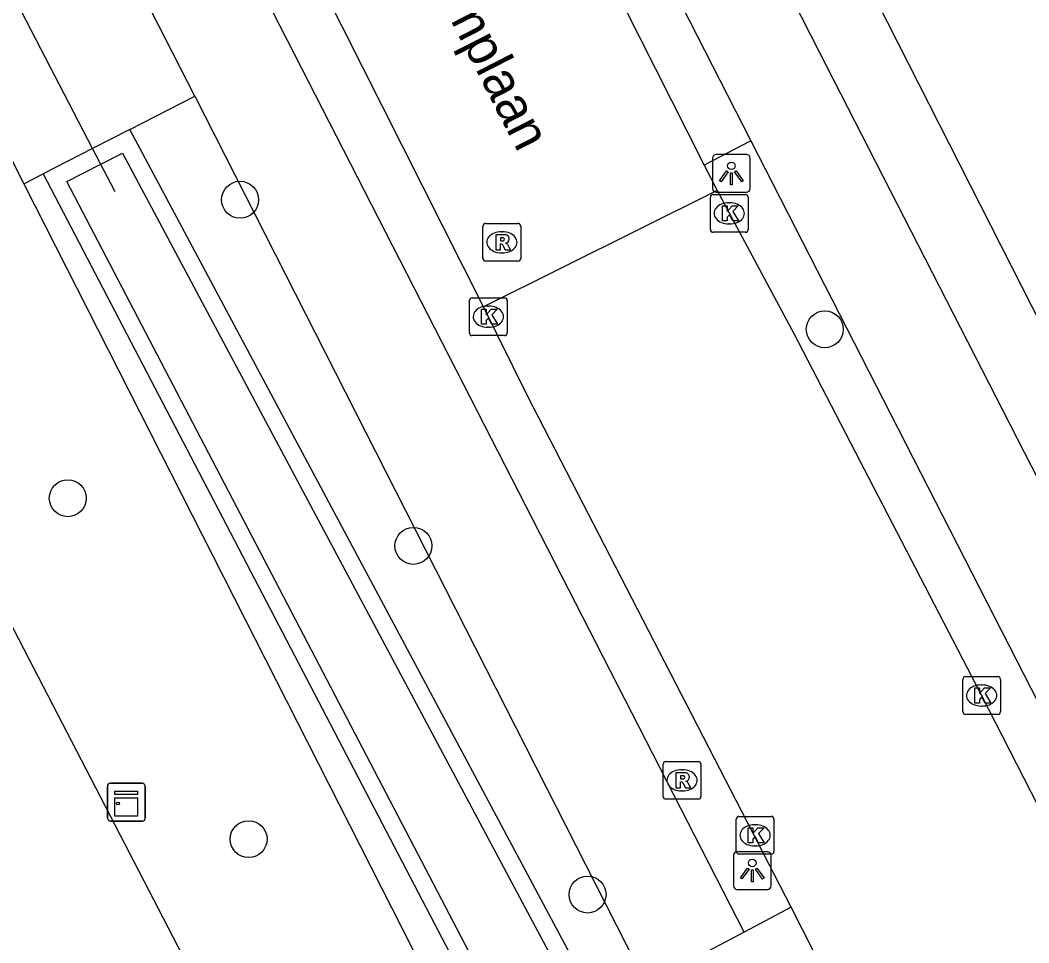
# Model space of a CAD drawing. Extents: x 158838 to 160074, y 386376 to 387776.
# Drawn here: x 159688.02 to 159714.73, y 387555.13 to 387579.57 of the extents above; entities that cross this region are included whole.
import ezdxf

# ---------------------------------------------------------------- set-up
doc = ezdxf.new("R2010")
doc.units = 0
for name, color, linetype in [('IMGEO_Berm_groen', 7, 'Continuous'), ('IMGEO_Boom', 7, 'Continuous'), ('IMGEO_Duiker', 7, 'Continuous'), ('IMGEO_Fietspad_open', 7, 'Continuous'), ('IMGEO_Hek', 7, 'Continuous'), ('IMGEO_Kast', 7, 'Continuous'), ('IMGEO_Kolk', 7, 'Continuous'), ('IMGEO_Lichtpunt', 7, 'Continuous'), ('IMGEO_Openbare_ruimte_label', 7, 'Continuous'), ('IMGEO_Rijbaan_lokaal_open', 7, 'Continuous'), ('IMGEO_Rioolput', 7, 'Continuous'), ('IMGEO_Voetpad_open', 7, 'Continuous'), ('IMGEO_Waterloop', 7, 'Continuous')]:
    doc.layers.add(name, color=color, linetype=linetype)

msp = doc.modelspace()

# ---------------------------------------------------------------- linework, layer by layer
at = {"layer": 'IMGEO_Berm_groen'}
for points in [[(159688.631, 387575.497), (159700.35, 387553.033), (159701.379, 387553.64), (159702.777, 387554.466), (159690.927, 387576.674)], [(159688.119, 387575.233), (159700.086, 387551.667)]]:
    msp.add_lwpolyline(points, dxfattribs=at)
at = {"layer": 'IMGEO_Boom'}
for centre in [(159693.844, 387574.814), (159709.329, 387571.382), (159689.282, 387566.908), (159698.434, 387565.645), (159694.072, 387557.878), (159703.047, 387556.41)]:
    msp.add_circle(centre, 0.489, dxfattribs=at)
at = {"layer": 'IMGEO_Duiker'}
msp.add_lwpolyline([(159690.536, 387575.022), (159689.941, 387576.168), (159686.813, 387582.194), (159686.69, 387582.431), (159686.444, 387582.905)], dxfattribs=at)
at = {"layer": 'IMGEO_Fietspad_open'}
for points in [[(159752.555, 387494.046), (159745.506, 387507.787), (159709.188, 387578.727), (159701.98, 387592.894), (159699.794, 387597.341), (159681.057, 387633.838), (159679.141, 387637.764), (159675.983, 387644.894), (159670.586, 387658.486)], [(159707.197, 387555.417), (159671.823, 387624.48)], [(159700.435, 387589.956), (159700.615, 387589.604), (159707.367, 387576.373)], [(159692.648, 387577.557), (159689.557, 387583.602)], [(159692.648, 387577.557), (159704.596, 387554.044)], [(159707.367, 387576.373), (159743.294, 387506.144)], [(159708.435, 387556.073), (159707.197, 387555.417)], [(159707.197, 387555.417), (159704.823, 387554.16), (159704.596, 387554.044)]]:
    msp.add_lwpolyline(points, dxfattribs=at)
at = {"layer": 'IMGEO_Hek'}
for points in [[(159687.455, 387576.533), (159688.119, 387575.233)], [(159688.119, 387575.233), (159700.086, 387551.667)]]:
    msp.add_lwpolyline(points, dxfattribs=at)
at = {"layer": 'IMGEO_Kast'}
for p, q in [((159690.407, 387559.358), (159691.248, 387559.358)), ((159691.248, 387559.358), (159690.407, 387559.358)), ((159690.332, 387558.433), (159690.332, 387559.274)), ((159690.332, 387559.274), (159690.332, 387558.433)), ((159691.332, 387559.283), (159691.332, 387558.442)), ((159691.332, 387558.442), (159691.332, 387559.283)), ((159691.257, 387558.358), (159690.416, 387558.358)), ((159690.416, 387558.358), (159691.257, 387558.358))]:
    msp.add_line(p, q, dxfattribs=at)
for points in [[(159690.527, 387559.148), (159691.127, 387559.148), (159691.127, 387559.063), (159690.527, 387559.063), (159690.527, 387559.148)], [(159690.527, 387558.973), (159691.127, 387558.973), (159691.127, 387558.484), (159690.527, 387558.484), (159690.527, 387558.973)]]:
    msp.add_lwpolyline(points, dxfattribs=at)
msp.add_circle((159690.611, 387558.822), 0.0377, dxfattribs=at)
for centre, start, end in [((159690.41, 387559.28), 92.4484, 184.2845), ((159690.41, 387559.28), 92.4484, 184.2845), ((159691.254, 387559.28), 2.4484, 94.2845), ((159691.254, 387559.28), 2.4484, 94.2845), ((159690.41, 387558.436), 182.4484, 274.2845), ((159690.41, 387558.436), 182.4484, 274.2845), ((159691.254, 387558.436), 272.4484, 4.2845), ((159691.254, 387558.436), 272.4484, 4.2845)]:
    msp.add_arc(centre, 0.0779, start, end, dxfattribs=at)
at = {"layer": 'IMGEO_Kolk'}
for p, q in [((159706.3, 387574.027), (159706.3, 387574.879)), ((159706.375, 387574.953), (159707.227, 387574.953)), ((159707.301, 387574.879), (159707.301, 387574.027)), ((159706.788, 387574.733), (159706.813, 387574.733)), ((159706.811, 387574.173), (159706.786, 387574.173)), ((159707.227, 387573.953), (159706.375, 387573.953)), ((159699.994, 387572.216), (159700.846, 387572.216)), ((159699.919, 387571.29), (159699.919, 387572.142)), ((159700.407, 387571.996), (159700.432, 387571.996)), ((159700.92, 387572.142), (159700.92, 387571.29)), ((159700.43, 387571.436), (159700.405, 387571.436)), ((159700.846, 387571.216), (159699.994, 387571.216)), ((159712.983, 387561.257), (159712.983, 387562.109)), ((159713.058, 387562.183), (159713.91, 387562.183)), ((159713.984, 387562.109), (159713.984, 387561.257)), ((159713.471, 387561.963), (159713.496, 387561.963)), ((159713.494, 387561.403), (159713.469, 387561.403)), ((159713.91, 387561.183), (159713.058, 387561.183)), ((159706.982, 387557.555), (159706.982, 387558.407)), ((159707.057, 387558.481), (159707.909, 387558.481)), ((159707.983, 387558.407), (159707.983, 387557.555)), ((159707.47, 387558.261), (159707.495, 387558.261)), ((159707.493, 387557.701), (159707.468, 387557.701)), ((159707.909, 387557.481), (159707.057, 387557.481))]:
    msp.add_line(p, q, dxfattribs=at)
for points in [[(159706.3, 387574.027), (159706.3, 387574.879)], [(159706.375, 387574.953), (159707.227, 387574.953)], [(159707.301, 387574.879), (159707.301, 387574.027)], [(159706.621, 387574.653), (159706.744, 387574.653), (159706.744, 387574.502), (159706.874, 387574.653), (159707.038, 387574.653), (159706.892, 387574.502), (159707.045, 387574.253), (159706.893, 387574.253), (159706.808, 387574.417), (159706.744, 387574.35), (159706.744, 387574.253), (159706.621, 387574.253), (159706.621, 387574.653)], [(159707.227, 387573.953), (159706.375, 387573.953)], [(159699.994, 387572.216), (159700.846, 387572.216)], [(159699.919, 387571.29), (159699.919, 387572.142)], [(159700.24, 387571.916), (159700.363, 387571.916), (159700.363, 387571.765), (159700.493, 387571.916), (159700.657, 387571.916), (159700.511, 387571.765), (159700.664, 387571.516), (159700.512, 387571.516), (159700.427, 387571.68), (159700.363, 387571.613), (159700.363, 387571.516), (159700.24, 387571.516), (159700.24, 387571.916)], [(159700.92, 387572.142), (159700.92, 387571.29)], [(159700.846, 387571.216), (159699.994, 387571.216)], [(159712.983, 387561.257), (159712.983, 387562.109)], [(159713.058, 387562.183), (159713.91, 387562.183)], [(159713.984, 387562.109), (159713.984, 387561.257)], [(159713.304, 387561.883), (159713.427, 387561.883), (159713.427, 387561.732), (159713.557, 387561.883), (159713.721, 387561.883), (159713.575, 387561.732), (159713.728, 387561.483), (159713.576, 387561.483), (159713.491, 387561.647), (159713.427, 387561.58), (159713.427, 387561.483), (159713.304, 387561.483), (159713.304, 387561.883)], [(159713.91, 387561.183), (159713.058, 387561.183)], [(159706.982, 387557.555), (159706.982, 387558.407)], [(159707.057, 387558.481), (159707.909, 387558.481)], [(159707.983, 387558.407), (159707.983, 387557.555)], [(159707.303, 387558.181), (159707.426, 387558.181), (159707.426, 387558.03), (159707.556, 387558.181), (159707.72, 387558.181), (159707.574, 387558.03), (159707.727, 387557.781), (159707.575, 387557.781), (159707.49, 387557.945), (159707.426, 387557.878), (159707.426, 387557.781), (159707.303, 387557.781), (159707.303, 387558.181)], [(159707.909, 387557.481), (159707.057, 387557.481)]]:
    msp.add_lwpolyline(points, dxfattribs=at)
for centre, start, end in [((159706.377, 387574.877), 91.552, 178.448), ((159706.377, 387574.877), 91.552, 178.448), ((159707.225, 387574.877), 1.552, 88.448), ((159707.225, 387574.877), 1.552, 88.448), ((159706.377, 387574.029), 181.552, 268.448), ((159706.377, 387574.029), 181.552, 268.448), ((159707.225, 387574.029), 271.552, 358.448), ((159707.225, 387574.029), 271.552, 358.448), ((159699.996, 387572.14), 91.552, 178.448), ((159699.996, 387572.14), 91.552, 178.448), ((159700.844, 387572.14), 1.552, 88.448), ((159700.844, 387572.14), 1.552, 88.448), ((159699.996, 387571.292), 181.552, 268.448), ((159699.996, 387571.292), 181.552, 268.448), ((159700.844, 387571.292), 271.552, 358.448), ((159700.844, 387571.292), 271.552, 358.448), ((159713.06, 387562.107), 91.552, 178.448), ((159713.06, 387562.107), 91.552, 178.448), ((159713.908, 387562.107), 1.552, 88.448), ((159713.908, 387562.107), 1.552, 88.448), ((159713.06, 387561.259), 181.552, 268.448), ((159713.06, 387561.259), 181.552, 268.448), ((159713.908, 387561.259), 271.552, 358.448), ((159713.908, 387561.259), 271.552, 358.448), ((159707.059, 387558.405), 91.552, 178.448), ((159707.059, 387558.405), 91.552, 178.448), ((159707.907, 387558.405), 1.552, 88.448), ((159707.907, 387558.405), 1.552, 88.448), ((159707.059, 387557.557), 181.552, 268.448), ((159707.059, 387557.557), 181.552, 268.448), ((159707.907, 387557.557), 271.552, 358.448), ((159707.907, 387557.557), 271.552, 358.448)]:
    msp.add_arc(centre, 0.0765, start, end, dxfattribs=at)
for centre, major_axis, ratio, start_param, end_param in [((159706.787, 387574.453), (-0.387, 0.002), 0.722429, 4.712389, 7.853982), ((159706.812, 387574.453), (-0.39, 0.002), 0.717154, 1.570796, 4.712389), ((159700.406, 387571.716), (-0.387, 0.002), 0.722429, 4.712389, 7.853982), ((159700.431, 387571.716), (-0.39, 0.002), 0.717154, 1.570796, 4.712389), ((159713.47, 387561.683), (-0.387, 0.002), 0.722429, 4.712389, 7.853982), ((159713.495, 387561.683), (-0.39, 0.002), 0.717154, 1.570796, 4.712389), ((159707.469, 387557.981), (-0.387, 0.002), 0.722429, 4.712389, 7.853982), ((159707.494, 387557.981), (-0.39, 0.002), 0.717154, 1.570796, 4.712389)]:
    msp.add_ellipse(centre, major_axis=major_axis, ratio=ratio, start_param=start_param, end_param=end_param, dxfattribs=at)
at = {"layer": 'IMGEO_Lichtpunt'}
for p, q in [((159707.259, 387576.01), (159706.451, 387576.01)), ((159707.259, 387576.01), (159706.451, 387576.01)), ((159706.357, 387575.915), (159706.357, 387575.108)), ((159706.357, 387575.915), (159706.357, 387575.108)), ((159707.353, 387575.108), (159707.353, 387575.915)), ((159707.353, 387575.108), (159707.353, 387575.915)), ((159706.451, 387575.014), (159707.259, 387575.014)), ((159706.451, 387575.014), (159707.259, 387575.014)), ((159707.812, 387557.544), (159707.004, 387557.544)), ((159707.812, 387557.544), (159707.004, 387557.544)), ((159706.91, 387557.449), (159706.91, 387556.642)), ((159706.91, 387557.449), (159706.91, 387556.642)), ((159707.906, 387556.642), (159707.906, 387557.449)), ((159707.906, 387556.642), (159707.906, 387557.449)), ((159707.004, 387556.548), (159707.812, 387556.548)), ((159707.004, 387556.548), (159707.812, 387556.548))]:
    msp.add_line(p, q, dxfattribs=at)
for points in [[(159706.731, 387575.579), (159706.77, 387575.551), (159706.582, 387575.289), (159706.544, 387575.316), (159706.731, 387575.579)], [(159706.833, 387575.531), (159706.88, 387575.531), (159706.88, 387575.209), (159706.833, 387575.209), (159706.833, 387575.531)], [(159706.943, 387575.551), (159706.981, 387575.578), (159707.168, 387575.316), (159707.129, 387575.288), (159706.943, 387575.551)], [(159707.284, 387557.113), (159707.323, 387557.085), (159707.135, 387556.823), (159707.097, 387556.85), (159707.284, 387557.113)], [(159707.386, 387557.065), (159707.433, 387557.065), (159707.433, 387556.743), (159707.386, 387556.743), (159707.386, 387557.065)], [(159707.496, 387557.085), (159707.534, 387557.112), (159707.721, 387556.85), (159707.682, 387556.822), (159707.496, 387557.085)]]:
    msp.add_lwpolyline(points, dxfattribs=at)
for centre in [(159706.856, 387575.713), (159707.409, 387557.247)]:
    msp.add_circle(centre, 0.0994, dxfattribs=at)
for centre, start, end in [((159706.451, 387575.915), 90, 180), ((159706.451, 387575.915), 90, 180), ((159707.259, 387575.915), 0, 90), ((159707.259, 387575.915), 0, 90), ((159706.451, 387575.108), 180, 270), ((159706.451, 387575.108), 180, 270), ((159707.259, 387575.108), 270, 0), ((159707.259, 387575.108), 270, 360), ((159707.004, 387557.449), 90, 180), ((159707.004, 387557.449), 90, 180), ((159707.812, 387557.449), 0, 90), ((159707.812, 387557.449), 0, 90), ((159707.004, 387556.642), 180, 270), ((159707.004, 387556.642), 180, 270), ((159707.812, 387556.642), 270, 0), ((159707.812, 387556.642), 270, 360)]:
    msp.add_arc(centre, 0.0946, start, end, dxfattribs=at)
at = {"layer": 'IMGEO_Rijbaan_lokaal_open'}
for points in [[(159699.25, 387589.372), (159706.138, 387575.729)], [(159700.292, 387571.975), (159691.736, 387588.957)], [(159706.138, 387575.729), (159706.477, 387575.057)], [(159706.477, 387575.057), (159700.292, 387571.975)], [(159706.477, 387575.057), (159708.509, 387571.274), (159713.475, 387561.697), (159722.874, 387543.338), (159732.245, 387525.004), (159740.228, 387509.149), (159741.672, 387506.395)], [(159708.435, 387556.073), (159701.467, 387569.606), (159700.292, 387571.975)], [(159709.346, 387554.285), (159708.435, 387556.073)]]:
    msp.add_lwpolyline(points, dxfattribs=at)
at = {"layer": 'IMGEO_Rioolput'}
for p, q in [((159700.278, 387573.261), (159700.278, 387574.113)), ((159700.353, 387574.187), (159701.205, 387574.187)), ((159701.279, 387574.113), (159701.279, 387573.261)), ((159700.766, 387573.967), (159700.791, 387573.967)), ((159700.789, 387573.407), (159700.764, 387573.407)), ((159701.205, 387573.187), (159700.353, 387573.187)), ((159705.123, 387559.936), (159705.975, 387559.936)), ((159705.048, 387559.01), (159705.048, 387559.862)), ((159705.536, 387559.716), (159705.561, 387559.716)), ((159706.049, 387559.862), (159706.049, 387559.01)), ((159705.559, 387559.156), (159705.534, 387559.156)), ((159705.975, 387558.936), (159705.123, 387558.936))]:
    msp.add_line(p, q, dxfattribs=at)
for points in [[(159700.278, 387573.261), (159700.278, 387574.113)], [(159700.353, 387574.187), (159701.205, 387574.187)], [(159701.279, 387574.113), (159701.279, 387573.261)], [(159700.867, 387573.885), (159700.615, 387573.887), (159700.615, 387573.487)], [(159700.793, 387573.806), (159700.739, 387573.806), (159700.739, 387573.725)], [(159700.615, 387573.487), (159700.739, 387573.487), (159700.739, 387573.649), (159700.75, 387573.649)], [(159700.739, 387573.725), (159700.791, 387573.725)], [(159700.797, 387573.62), (159700.868, 387573.487), (159701.008, 387573.487), (159700.943, 387573.613)], [(159701.205, 387573.187), (159700.353, 387573.187)], [(159705.123, 387559.936), (159705.975, 387559.936)], [(159705.048, 387559.01), (159705.048, 387559.862)], [(159705.637, 387559.634), (159705.385, 387559.636), (159705.385, 387559.236)], [(159706.049, 387559.862), (159706.049, 387559.01)], [(159705.385, 387559.236), (159705.509, 387559.236), (159705.509, 387559.398), (159705.52, 387559.398)], [(159705.563, 387559.555), (159705.509, 387559.555), (159705.509, 387559.474)], [(159705.509, 387559.474), (159705.561, 387559.474)], [(159705.567, 387559.369), (159705.638, 387559.236), (159705.778, 387559.236), (159705.713, 387559.362)], [(159705.975, 387558.936), (159705.123, 387558.936)]]:
    msp.add_lwpolyline(points, dxfattribs=at)
for centre, radius, start, end in [((159700.355, 387574.111), 0.0765, 91.552, 178.448), ((159700.355, 387574.111), 0.0765, 91.552, 178.448), ((159701.203, 387574.111), 0.0765, 1.552, 88.448), ((159701.203, 387574.111), 0.0765, 1.552, 88.448), ((159700.799, 387573.71), 0.0964, 77.0061, 93.1865), ((159700.813, 387573.767), 0.0378, 276.6634, 79.6772), ((159700.866, 387573.775), 0.109, 350.3612, 89.416), ((159700.749, 387573.596), 0.0533, 26.0293, 88.6989), ((159700.775, 387573.914), 0.19, 274.7715, 282.9687), ((159700.864, 387573.775), 0.112, 277.5842, 350.9817), ((159700.848, 387573.56), 0.108, 29.5134, 73.7905), ((159700.355, 387573.263), 0.0765, 181.552, 268.448), ((159700.355, 387573.263), 0.0765, 181.552, 268.448), ((159701.203, 387573.263), 0.0765, 271.552, 358.448), ((159701.203, 387573.263), 0.0765, 271.552, 358.448), ((159705.125, 387559.86), 0.0765, 91.552, 178.448), ((159705.125, 387559.86), 0.0765, 91.552, 178.448), ((159705.973, 387559.86), 0.0765, 1.552, 88.448), ((159705.973, 387559.86), 0.0765, 1.552, 88.448), ((159705.636, 387559.524), 0.109, 350.3612, 89.416), ((159705.519, 387559.345), 0.0533, 26.0293, 88.6989), ((159705.545, 387559.663), 0.19, 274.7715, 282.9687), ((159705.569, 387559.459), 0.0964, 77.0061, 93.1865), ((159705.583, 387559.516), 0.0378, 276.6634, 79.6772), ((159705.634, 387559.524), 0.112, 277.5842, 350.9817), ((159705.618, 387559.309), 0.108, 29.5134, 73.7905), ((159705.125, 387559.012), 0.0765, 181.552, 268.448), ((159705.125, 387559.012), 0.0765, 181.552, 268.448), ((159705.973, 387559.012), 0.0765, 271.552, 358.448), ((159705.973, 387559.012), 0.0765, 271.552, 358.448)]:
    msp.add_arc(centre, radius, start, end, dxfattribs=at)
for centre, major_axis, ratio, start_param, end_param in [((159700.765, 387573.687), (-0.387, 0.002), 0.722429, 4.712389, 7.853982), ((159700.79, 387573.687), (-0.39, 0.002), 0.717154, 1.570796, 4.712389), ((159705.535, 387559.436), (-0.387, 0.002), 0.722429, 4.712389, 7.853982), ((159705.56, 387559.436), (-0.39, 0.002), 0.717154, 1.570796, 4.712389)]:
    msp.add_ellipse(centre, major_axis=major_axis, ratio=ratio, start_param=start_param, end_param=end_param, dxfattribs=at)
at = {"layer": 'IMGEO_Voetpad_open'}
for points in [[(159749.515, 387504.17), (159748.412, 387506.296), (159736.113, 387530.442), (159722.165, 387557.526), (159709.915, 387581.645)], [(159690.927, 387576.674), (159692.648, 387577.557)], [(159687.455, 387576.533), (159688.119, 387575.233)], [(159690.927, 387576.674), (159689.941, 387576.168), (159688.631, 387575.497)], [(159707.367, 387576.373), (159706.138, 387575.729)], [(159688.119, 387575.233), (159688.631, 387575.497)], [(159695.252, 387549.149), (159685.687, 387567.592)]]:
    msp.add_lwpolyline(points, dxfattribs=at)
at = {"layer": 'IMGEO_Waterloop'}
msp.add_lwpolyline([(159690.732, 387576.051), (159702.157, 387554.64), (159701.143, 387554.04), (159700.536, 387553.682), (159689.26, 387575.297), (159690.155, 387575.755), (159690.732, 387576.051)], dxfattribs=at)

# ---------------------------------------------------------------- texts
at = {"layer": 'IMGEO_Openbare_ruimte_label'}
msp.add_text('Vijfkamplaan', height=1, rotation=297.0517, dxfattribs=at).set_placement((159697.736, 387582.856))

doc.saveas('drawing.dxf')
